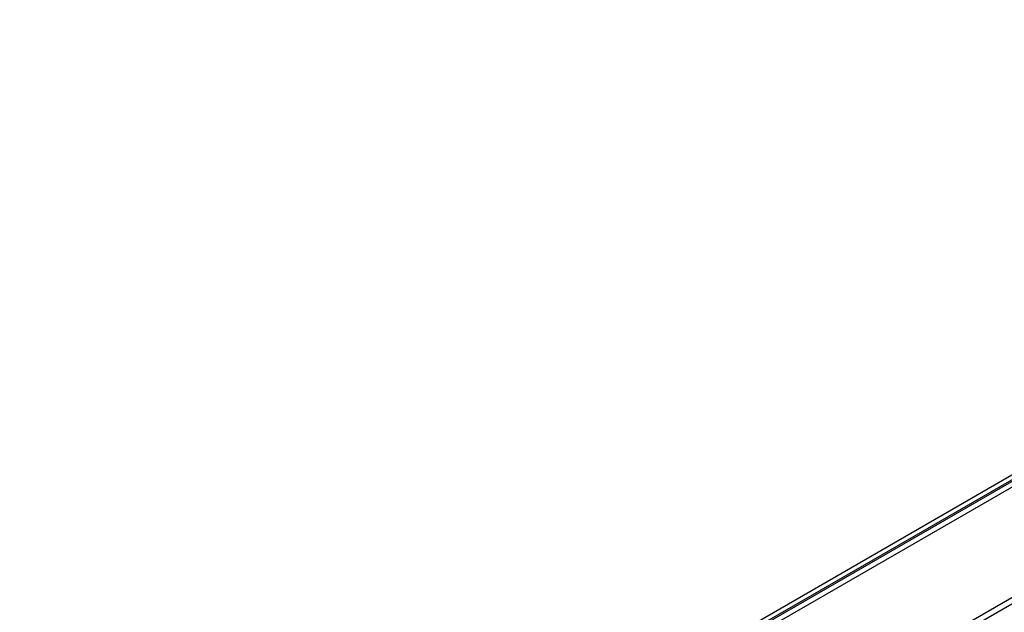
# Model space of a CAD drawing. Header units: inches. Extents: x 6 to 353, y 6 to 228.
# Tile 320 of 372: x 317.55 to 325.27, y 207.11 to 211.75. Entities that reach past the tile are written whole.
import ezdxf

# ---------------------------------------------------------------- set-up
doc = ezdxf.new("R2010")
doc.units = ezdxf.units.IN
doc.header["$LTSCALE"] = 19.946667
doc.header["$MEASUREMENT"] = 0
doc.layers.get('0').update_dxf_attribs({"linetype": 'CONTINUOUS'})
doc.layers.add('03_ALL_AXES', color=7, linetype='CONTINUOUS')

msp = doc.modelspace()

# ---------------------------------------------------------------- linework, layer by layer
at = {"color": 7, "linetype": 'Continuous'}
for p, q in [((317.552, 203.6948), (331.5116, 211.7543)), ((317.5852, 203.6756), (331.5448, 211.7351)), ((317.6592, 203.7056), (331.5242, 211.7105)), ((317.7337, 203.705), (331.5788, 211.6984))]:
    msp.add_line(p, q, dxfattribs=at)
at = {"layer": '03_ALL_AXES', "color": 7, "linetype": 'Continuous'}
for p, q in [((321.2102, 204.8458), (329.9606, 209.8978)), ((321.2526, 204.8213), (329.9606, 209.8488))]:
    msp.add_line(p, q, dxfattribs=at)

doc.saveas('drawing.dxf')
